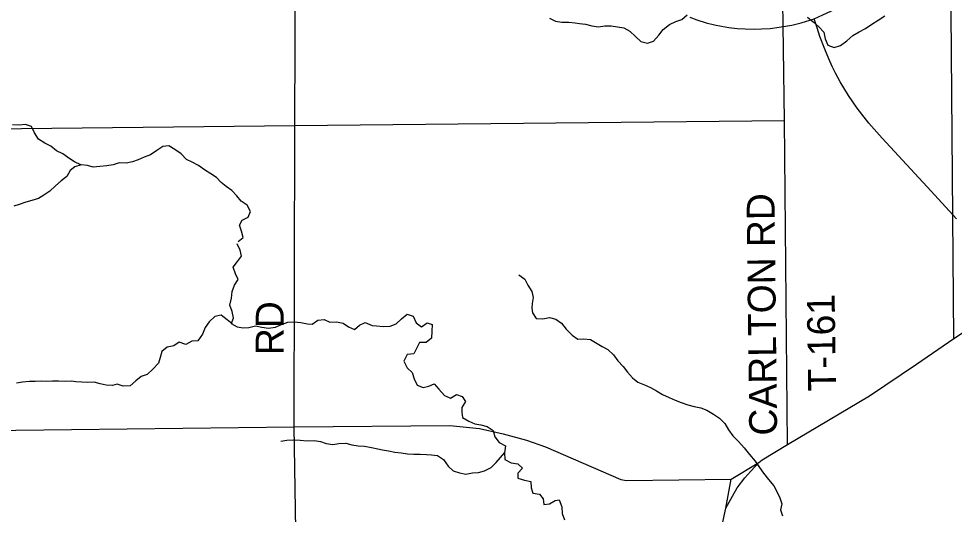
# Model space of a CAD drawing. Extents: x 1985906 to 2277390, y 930619 to 1324581.
# Drawn here: x 2117262 to 2127337, y 1133198 to 1138531 of the extents above; entities that cross this region are included whole.
import ezdxf

# ---------------------------------------------------------------- set-up
doc = ezdxf.new("R2010")
doc.units = 0
for name, color, linetype in [('GM_X_County_Road', 7, 'Continuous'), ('GM_X_Minor_River', 7, 'Continuous'), ('GM_X_Rail_Line', 7, 'Continuous'), ('GM_X_Township_Road', 7, 'Continuous'), ('GM_X_Township_Road_Text', 7, 'Continuous'), ('GM_X_US_Route', 7, 'Continuous')]:
    doc.layers.add(name, color=color, linetype=linetype)

msp = doc.modelspace()

# ---------------------------------------------------------------- linework, layer by layer
at = {"layer": 'GM_X_County_Road'}
for points in [[(2127334, 1135090), (2127299, 1139043), (2127291, 1139583), (2127280, 1140107), (2127272, 1141446), (2127261, 1142293), (2127266, 1142564), (2127336, 1142877)], [(2113089, 1134095), (2113423, 1134081), (2113899, 1134068), (2116630, 1134096), (2120229, 1134138), (2121904, 1134155), (2122223, 1134121), (2122478, 1134065), (2122729, 1133997), (2122934, 1133925), (2123746, 1133574), (2123806, 1133560), (2124934, 1133577), (2125232, 1133754)], [(2124877, 1133263), (2124934, 1133577)]]:
    msp.add_lwpolyline(points, dxfattribs=at)
at = {"layer": 'GM_X_Minor_River'}
for points in [[(2122980, 1138535), (2123042, 1138505), (2123110, 1138492), (2123185, 1138493), (2123253, 1138487), (2123303, 1138481), (2123367, 1138471), (2123433, 1138456), (2123505, 1138445), (2123574, 1138454), (2123642, 1138454), (2123712, 1138443), (2123780, 1138432), (2123844, 1138396), (2123905, 1138341), (2123962, 1138284), (2124033, 1138269), (2124099, 1138288), (2124155, 1138353), (2124204, 1138414), (2124271, 1138467), (2124338, 1138500), (2124403, 1138523), (2124462, 1138574)], [(2125755, 1138548), (2125819, 1138499), (2125878, 1138444), (2125933, 1138385), (2125948, 1138314), (2125975, 1138246), (2126045, 1138222), (2126111, 1138243), (2126179, 1138294), (2126246, 1138349), (2126313, 1138388), (2126382, 1138425), (2126451, 1138472), (2126516, 1138517), (2126589, 1138561)], [(2117930, 1136960), (2117862, 1136992), (2117802, 1137030), (2117737, 1137076), (2117671, 1137110), (2117610, 1137158), (2117544, 1137190), (2117477, 1137236), (2117431, 1137304), (2117400, 1137370), (2117334, 1137392), (2117268, 1137386), (2117195, 1137388)], [(2119625, 1136135), (2119681, 1136175), (2119663, 1136243), (2119639, 1136311), (2119668, 1136363), (2119733, 1136396), (2119759, 1136458), (2119724, 1136524), (2119658, 1136566), (2119613, 1136624), (2119559, 1136684), (2119498, 1136724), (2119444, 1136768), (2119394, 1136822), (2119331, 1136862), (2119263, 1136904), (2119198, 1136952), (2119132, 1136986), (2119069, 1137016), (2119011, 1137078), (2118942, 1137122), (2118880, 1137162), (2118816, 1137155), (2118750, 1137113), (2118681, 1137065), (2118615, 1137041), (2118549, 1137014), (2118489, 1136990), (2118419, 1136976), (2118346, 1136980), (2118278, 1136959), (2118212, 1136949), (2118137, 1136941), (2118065, 1136935), (2118003, 1136951), (2117936, 1136958), (2117868, 1136938), (2117816, 1136896), (2117780, 1136832), (2117720, 1136785), (2117658, 1136731), (2117598, 1136675), (2117534, 1136632), (2117474, 1136596), (2117403, 1136574), (2117339, 1136558), (2117269, 1136533), (2117209, 1136515)], [(2119554, 1135250), (2119574, 1135312), (2119560, 1135380), (2119537, 1135450), (2119555, 1135523), (2119561, 1135595), (2119585, 1135663), (2119625, 1135725), (2119598, 1135784), (2119572, 1135856), (2119618, 1135918), (2119662, 1135976), (2119648, 1136040), (2119615, 1136109)], [(2122647, 1135776), (2122711, 1135727), (2122746, 1135662), (2122787, 1135595), (2122802, 1135530), (2122791, 1135466), (2122788, 1135416), (2122795, 1135366), (2122836, 1135305), (2122906, 1135302), (2122977, 1135316), (2123045, 1135299), (2123106, 1135254), (2123157, 1135191), (2123221, 1135125), (2123284, 1135084), (2123346, 1135085), (2123419, 1135078), (2123546, 1135003), (2123608, 1134972), (2123667, 1134915), (2123714, 1134850), (2123771, 1134788), (2123818, 1134727), (2123872, 1134668), (2123931, 1134619), (2124001, 1134590), (2124067, 1134564), (2124130, 1134525), (2124196, 1134486), (2124266, 1134454), (2124333, 1134425), (2124397, 1134400), (2124469, 1134377), (2124537, 1134359), (2124609, 1134342), (2124673, 1134319), (2124743, 1134277), (2124808, 1134234), (2124868, 1134175), (2124907, 1134106), (2124954, 1134043), (2125015, 1133983), (2125074, 1133914), (2125133, 1133843), (2125192, 1133770), (2125241, 1133700), (2125284, 1133640), (2125337, 1133574), (2125394, 1133505), (2125425, 1133442), (2125458, 1133376), (2125479, 1133311), (2125466, 1133245), (2125489, 1133182)], [(2119552, 1135250), (2119614, 1135217), (2119678, 1135206), (2119742, 1135208), (2119811, 1135227), (2119879, 1135212), (2119953, 1135201), (2120026, 1135213), (2120093, 1135242), (2120161, 1135265), (2120230, 1135268), (2120302, 1135262), (2120372, 1135247), (2120422, 1135244), (2120483, 1135287), (2120552, 1135294), (2120613, 1135267), (2120684, 1135268), (2120756, 1135256), (2120815, 1135215), (2120877, 1135188), (2120932, 1135233), (2120995, 1135262), (2121067, 1135231), (2121117, 1135226), (2121189, 1135218), (2121261, 1135221), (2121326, 1135248), (2121385, 1135303), (2121445, 1135350), (2121512, 1135331), (2121543, 1135260), (2121601, 1135217), (2121660, 1135258), (2121714, 1135239), (2121711, 1135167), (2121709, 1135095), (2121652, 1135047), (2121580, 1135047), (2121551, 1134991), (2121517, 1134924), (2121445, 1134919), (2121410, 1134847), (2121445, 1134774), (2121500, 1134723), (2121521, 1134657), (2121552, 1134588), (2121618, 1134561), (2121678, 1134578), (2121735, 1134601), (2121788, 1134543), (2121849, 1134476), (2121913, 1134449), (2121976, 1134486), (2122038, 1134467), (2122075, 1134410), (2122036, 1134348), (2122035, 1134298), (2122042, 1134238), (2122108, 1134199), (2122173, 1134171), (2122238, 1134162), (2122308, 1134143), (2122373, 1134099), (2122388, 1134031), (2122437, 1133972), (2122505, 1133933), (2122495, 1133861), (2122496, 1133788), (2122566, 1133753), (2122636, 1133740), (2122687, 1133695), (2122638, 1133641), (2122639, 1133585), (2122709, 1133564), (2122777, 1133550), (2122782, 1133484), (2122799, 1133426), (2122872, 1133416), (2122911, 1133365), (2122918, 1133305), (2122978, 1133312), (2123041, 1133347), (2123083, 1133352), (2123110, 1133280), (2123113, 1133207), (2123140, 1133137)], [(2119560, 1135246), (2119506, 1135292), (2119441, 1135342), (2119375, 1135328), (2119315, 1135269), (2119269, 1135209), (2119243, 1135137), (2119193, 1135064), (2119125, 1135062), (2119063, 1135026), (2118992, 1135050), (2118934, 1135010), (2118860, 1134995), (2118802, 1134951), (2118784, 1134887), (2118766, 1134823), (2118708, 1134760), (2118646, 1134704), (2118580, 1134680), (2118522, 1134633), (2118462, 1134579), (2118387, 1134577), (2118321, 1134597), (2118271, 1134584), (2118206, 1134586), (2118138, 1134602), (2118076, 1134620), (2118007, 1134616), (2117943, 1134618), (2117877, 1134624), (2117827, 1134629), (2117762, 1134627), (2117692, 1134629), (2117626, 1134629), (2117557, 1134627), (2117507, 1134629), (2117439, 1134626), (2117377, 1134626), (2117304, 1134620), (2117240, 1134608)], [(2120085, 1133984), (2120149, 1133995), (2120222, 1133998), (2120294, 1133995), (2120370, 1133987), (2120443, 1133992), (2120511, 1133983), (2120575, 1133961), (2120645, 1133950), (2120711, 1133959), (2120784, 1133962), (2120848, 1133946), (2120918, 1133935), (2120986, 1133930), (2121060, 1133917), (2121128, 1133903), (2121180, 1133892), (2121246, 1133881), (2121314, 1133868), (2121380, 1133859), (2121449, 1133847), (2121519, 1133844), (2121587, 1133845), (2121655, 1133840), (2121706, 1133837), (2121772, 1133829), (2121837, 1133786), (2121886, 1133715), (2121942, 1133666), (2122010, 1133643), (2122078, 1133629), (2122148, 1133644), (2122213, 1133649), (2122279, 1133666), (2122350, 1133701), (2122403, 1133756), (2122496, 1133864)]]:
    msp.add_lwpolyline(points, dxfattribs=at)
at = {"layer": 'GM_X_Rail_Line'}
for points in [[(2125827, 1138531), (2125921, 1138572), (2126007, 1138611), (2126142, 1138678), (2126475, 1138844), (2127765, 1139492)], [(2124488, 1138546), (2124566, 1138518), (2124665, 1138487), (2124755, 1138465), (2124830, 1138449), (2124911, 1138437), (2124999, 1138427), (2125086, 1138421), (2125189, 1138419), (2125263, 1138421), (2125354, 1138427), (2125453, 1138439), (2125588, 1138461), (2125690, 1138487), (2125827, 1138531)], [(2127361, 1136377), (2127087, 1136674), (2126562, 1137247), (2126417, 1137406), (2126292, 1137568), (2126198, 1137704), (2126109, 1137851), (2126059, 1137946), (2126023, 1138016), (2125985, 1138098), (2125944, 1138203), (2125891, 1138341), (2125861, 1138433), (2125827, 1138531)]]:
    msp.add_lwpolyline(points, dxfattribs=at)
at = {"layer": 'GM_X_Township_Road'}
for points in [[(2120235, 1137381), (2120259, 1142805)], [(2125509, 1137435), (2125488, 1138973), (2125483, 1139564), (2125479, 1140037), (2125507, 1140076)], [(2113075, 1137306), (2116637, 1137344), (2120235, 1137381)], [(2120229, 1134138), (2120235, 1137381)], [(2120235, 1137381), (2125509, 1137435)], [(2125543, 1133948), (2125509, 1137435)], [(2120279, 1131035), (2120229, 1134138)]]:
    msp.add_lwpolyline(points, dxfattribs=at)
at = {"layer": 'GM_X_US_Route'}
msp.add_lwpolyline([(2124728, 1132501), (2124847, 1133131), (2124877, 1133263), (2124949, 1133392), (2124999, 1133483), (2125083, 1133592), (2125147, 1133662), (2125232, 1133754), (2125270, 1133785), (2125543, 1133948), (2126424, 1134474), (2126931, 1134815), (2127334, 1135090), (2127622, 1135281), (2127724, 1135333), (2128167, 1135526), (2129052, 1135878), (2130319, 1136369), (2130818, 1136553), (2131689, 1136897)], dxfattribs=at)

# ---------------------------------------------------------------- texts
at = {"layer": 'GM_X_Township_Road_Text'}
for s, rotation, p in [('CARLTON RD', 90.6487, (2125430, 1134047)), ('T-161', 90.8421, (2126064, 1134523)), ('RD', 90, (2120115, 1134911))]:
    msp.add_text(s, height=300, rotation=rotation, dxfattribs=at).set_placement(p)

doc.saveas('drawing.dxf')
